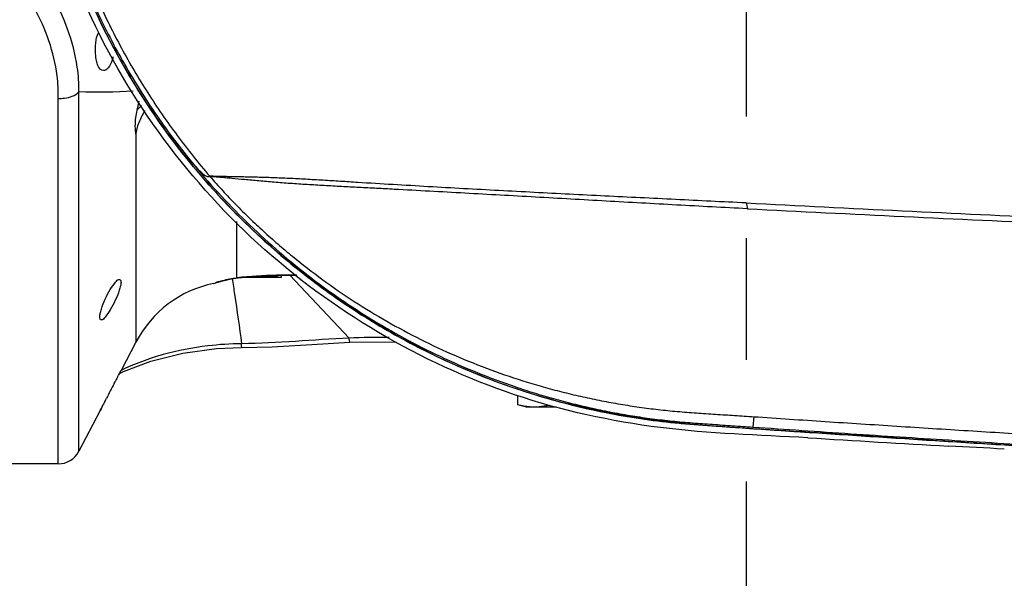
# Model space of a CAD drawing. Header units: millimetres. Extents: x 5828 to 6704, y 123 to 421.
# Tile 258 of 288: x 6524.81 to 6527.84, y 364.18 to 365.9. Entities that reach past the tile are written whole.
import ezdxf

# ---------------------------------------------------------------- set-up
doc = ezdxf.new("R2010")
doc.units = ezdxf.units.MM
doc.linetypes.add('CENTER', pattern=[0.6, 0.375, -0.075, 0.075, -0.075])
for name, color, linetype in [('中心线', 7, 'Continuous'), ('外形图', 7, 'Continuous'), ('尺寸标注', 7, 'Continuous'), ('运动范围', 7, 'Continuous')]:
    doc.layers.add(name, color=color, linetype=linetype)
doc.styles.add('微软雅黑', font='msyh.ttc', dxfattribs={"height": 1.5})
doc.dimstyles.new('尺寸标注_1_20比例', dxfattribs={"dimtxt": 1.5, "dimasz": 1.25, "dimexe": 0.5, "dimexo": 0.4, "dimgap": 0.5, "dimtad": 1, "dimdec": 1, "dimlfac": 20, "dimdsep": 46, "dimtxsty": '微软雅黑', "dimcen": 0.09, "dimadec": 0, "dimazin": 0, "dimtp": 0.01, "dimtm": 0.01, "dimtfac": 1, "dimtdec": 1, "dimtofl": 0, "dimtmove": 0, "dimatfit": 3, "dimfxl": 1, "dimtolj": 1, "dimarcsym": 0})

# ---------------------------------------------------------------- blocks, each defined once
blk = doc.blocks.new('*D1144')
at = {"layer": 'Defpoints', "color": 0}
for p in [(6557.7962, 395.6702), (6487.6476, 286.2413), (6537.9972, 286.2413)]:
    blk.add_point(p, dxfattribs=at)
at = {"layer": '尺寸标注', "color": 0, "lineweight": -2}
for p, q in [((6557.3962, 395.6702), (6487.1476, 395.6702)), ((6487.6476, 394.4202), (6487.6476, 287.4913)), ((6537.5972, 286.2413), (6487.1476, 286.2413))]:
    blk.add_line(p, q, dxfattribs=at)
at = {"layer": '尺寸标注', "color": 0}
for points in [[(6487.856, 394.4202), (6487.4393, 394.4202), (6487.6476, 395.6702)], [(6487.4393, 287.4913), (6487.856, 287.4913), (6487.6476, 286.2413)]]:
    blk.add_solid(points, dxfattribs=at)
at = {"layer": '尺寸标注', "color": 0, "insert": (6486.376, 340.9558), "char_height": 1.5, "attachment_point": 5, "rotation": 90, "style": '微软雅黑'}
blk.add_mtext('\\A1;\\A1;{\\fAlibaba PuHuiTi 3.0 55 Regular|b0|i0|c134|p18;2188.6}', dxfattribs=at)

msp = doc.modelspace()

# ---------------------------------------------------------------- linework, layer by layer
at = {"layer": '中心线', "linetype": 'CENTER', "ltscale": 5}
msp.add_line((6527.0483, 370.4759), (6527.0483, 363.2346), dxfattribs=at)
at = {"layer": '外形图', "linetype": 'ByBlock'}
for p, q in [((6524.9274, 364.5303), (6524.9274, 365.657)), ((6524.9915, 364.5692), (6524.9915, 365.6771)), ((6525.1671, 365.5441), (6525.1671, 364.9058)), ((6525.4774, 365.2779), (6525.4774, 365.104)), ((6525.5177, 365.1071), (6525.5755, 365.1105)), ((6525.6162, 365.1053), (6525.6162, 365.1115)), ((6525.6419, 365.112), (6525.8244, 364.9181)), ((6525.4068, 365.0867), (6525.4136, 365.0885)), ((6525.4136, 365.0885), (6525.4183, 365.0902)), ((6525.4136, 365.0885), (6525.414, 365.0887)), ((6525.414, 365.0887), (6525.4212, 365.092)), ((6525.4179, 365.09), (6525.434, 365.0949)), ((6525.4238, 365.0918), (6525.4343, 365.095)), ((6525.434, 365.0949), (6525.4612, 365.101)), ((6525.4349, 365.0952), (6525.4484, 365.0982)), ((6525.4612, 365.101), (6525.4824, 365.1039)), ((6525.4774, 365.104), (6525.4823, 365.1039)), ((6525.4823, 365.1039), (6525.5177, 365.1071)), ((6525.4823, 365.1039), (6525.4824, 365.1039)), ((6525.4913, 365.1053), (6525.4935, 365.1055)), ((6525.6162, 365.1053), (6525.4975, 365.1053)), ((6525.1671, 364.9058), (6525.1212, 364.8178)), ((6525.8261, 364.906), (6525.969, 364.9062)), ((6525.1174, 364.8107), (6525.1137, 364.8039)), ((6525.1138, 364.8039), (6525.1173, 364.8105)), ((6525.1165, 364.809), (6525.1286, 364.8154)), ((6525.1173, 364.8105), (6525.1201, 364.8157)), ((6525.12, 364.8155), (6525.1174, 364.8107)), ((6525.1209, 364.8171), (6525.12, 364.8155)), ((6525.1201, 364.8157), (6525.1208, 364.817)), ((6525.1208, 364.817), (6525.1212, 364.8178)), ((6525.1212, 364.8178), (6525.1209, 364.8171)), ((6525.1, 364.778), (6525.1028, 364.7832)), ((6525.1102, 364.7972), (6525.1138, 364.8039)), ((6525.0735, 364.7271), (6525.0764, 364.7326)), ((6526.3441, 364.7125), (6526.3441, 364.7414)), ((6525.056, 364.6928), (6524.9915, 364.5692)), ((6525.056, 364.6928), (6525.0571, 364.695)), ((6525.0597, 364.7001), (6525.0571, 364.6949)), ((6525.0571, 364.695), (6525.0596, 364.7)), ((6525.0596, 364.7), (6525.063, 364.7066)), ((6525.063, 364.7066), (6525.0597, 364.7001)), ((6525.063, 364.7066), (6525.0665, 364.7135)), ((6526.3712, 364.7053), (6526.3441, 364.7125)), ((6526.4635, 364.7053), (6526.3712, 364.7053)), ((6527.0716, 364.6759), (6527.0693, 364.6438)), ((6524.9274, 364.5303), (6524.3212, 364.5303))]:
    msp.add_line(p, q, dxfattribs=at)
for points in [[(6525.5755, 365.1105), (6525.6386, 365.112), (6525.6632, 365.1117)], [(6525.6161, 365.1115), (6525.6399, 365.1121), (6525.6632, 365.1117)], [(6525.493, 364.8892), (6525.5873, 364.8913), (6525.7099, 364.8983), (6525.8261, 364.906)], [(6525.1286, 364.8154), (6525.2132, 364.8472), (6525.3119, 364.872), (6525.4151, 364.8859), (6525.493, 364.8892)]]:
    msp.add_lwpolyline(points, dxfattribs=at)
for centre, radius, start, end in [((6526.4973, 365.3279), 1.3592, 166.3301, 167.5657), ((6525.3056, 365.4987), 0.1824, 131.5398, 138.0556), ((6528.8871, 365.7034), 1.8754, 191.3377, 191.8945), ((6536.9035, 557.8189), 192.7363, 267.069018, 267.355594), ((6536.854, 559.6564), 194.5866, 267.112602, 267.397409), ((6525.6468, 363.4448), 1.6678, 91.0639, 95.2731), ((6525.6462, 363.4678), 1.6448, 89.4283, 91.0572), ((6525.4774, 364.7439), 0.35, 101.6369, 152.4472), ((6525.518, 364.7913), 0.3156, 108.6743, 109.4242), ((6525.5171, 364.7935), 0.3132, 107.0609, 108.6593), ((6525.648, 363.4289), 1.6837, 95.6637, 95.8142), ((6525.649, 363.4181), 1.6946, 95.3425, 95.6636), ((6530.1571, 362.1118), 5.7169, 152.2009, 152.4579), ((6530.0483, 362.1691), 5.5939, 151.9778, 152.1396), ((6530.2875, 362.0438), 5.864, 152.4583, 152.70749), ((6530.4376, 361.9665), 6.0328, 152.76715, 152.91312), ((6526.382, 364.9473), 0.2431, 282.7558, 284.0861), ((6524.9274, 364.6026), 0.0723, 270, 332.4472), ((6525.5963, 323.0788), 41.5581, 86.89947, 87.13742)]:
    msp.add_arc(centre, radius, start, end, dxfattribs=at)
for points, knots in [([(6537.2932, 369.4237), (6537.0074, 369.4207), (6536.4358, 369.414), (6535.5783, 369.4017), (6534.7209, 369.3866), (6533.8636, 369.3683), (6533.1492, 369.3503), (6532.5777, 369.3339), (6532.1492, 369.3206), (6531.7206, 369.3063), (6531.2922, 369.2909), (6530.8637, 369.2744), (6530.4353, 369.2567), (6530.0069, 369.2378), (6529.5787, 369.2176), (6529.2218, 369.1997), (6528.9364, 369.1847), (6528.7223, 369.1731), (6528.5082, 369.1611), (6528.2942, 369.1488), (6528.0802, 369.1362), (6527.9019, 369.1253), (6527.7592, 369.1164), (6527.6522, 369.1097), (6527.5453, 369.1029), (6527.4383, 369.0959), (6527.3313, 369.0889), (6527.2422, 369.083), (6527.1709, 369.0782), (6527.1174, 369.0746), (6527.0729, 369.0715), (6527.0372, 369.069), (6527.0105, 369.0672), (6526.9838, 369.0654), (6526.957, 369.0636), (6526.9303, 369.0618), (6526.8946, 369.0592), (6526.8501, 369.0557), (6526.8057, 369.0513), (6526.7702, 369.0472), (6526.7348, 369.0425), (6526.6906, 369.0358), (6526.6378, 369.0265), (6526.5677, 369.0124), (6526.4808, 368.9917), (6526.3779, 368.9618), (6526.2765, 368.9269), (6526.1769, 368.8871), (6526.0794, 368.8425), (6525.9841, 368.7933), (6525.8913, 368.7395), (6525.8013, 368.6813), (6525.7142, 368.6187), (6525.6302, 368.552), (6525.5496, 368.4813), (6525.4725, 368.4068), (6525.3991, 368.3287), (6525.3295, 368.247), (6525.2641, 368.1621), (6525.2028, 368.0742), (6525.1458, 367.9833), (6525.0933, 367.8898), (6525.0454, 367.7939), (6525.0022, 367.6957), (6524.9639, 367.5955), (6524.9305, 367.4936), (6524.9021, 367.3903), (6524.8709, 367.2508), (6524.8498, 367.1092), (6524.8391, 366.9666), (6524.8353, 366.8237), (6524.8437, 366.645), (6524.8694, 366.468), (6524.9001, 366.3284), (6524.9282, 366.2249), (6524.9612, 366.1228), (6524.9991, 366.0226), (6525.0419, 365.9242), (6525.0894, 365.8281), (6525.1416, 365.7344), (6525.1982, 365.6433), (6525.2591, 365.5551), (6525.3243, 365.47), (6525.3935, 365.3881), (6525.4666, 365.3096), (6525.5435, 365.2348), (6525.6239, 365.1639), (6525.7076, 365.0969), (6525.7944, 365.034), (6525.8843, 364.9754), (6525.9768, 364.9213), (6526.0719, 364.8717), (6526.1692, 364.8267), (6526.2687, 364.7866), (6526.3699, 364.7513), (6526.4728, 364.721), (6526.577, 364.6957), (6526.6823, 364.6755), (6526.7707, 364.6628), (6526.8418, 364.6556), (6526.8863, 364.6519), (6526.922, 364.6493), (6526.9487, 364.6475), (6526.9755, 364.6457), (6527.0111, 364.6433), (6527.0557, 364.6402), (6527.1091, 364.6366), (6527.1626, 364.6329), (6527.2339, 364.6281), (6527.323, 364.6222), (6527.43, 364.6152), (6527.537, 364.6082), (6527.6439, 364.6014), (6527.7509, 364.5946), (6527.8936, 364.5857), (6528.0719, 364.5749), (6528.2859, 364.5622), (6528.4999, 364.5499), (6528.714, 364.5379), (6528.928, 364.5263), (6529.2135, 364.5113), (6529.5703, 364.4934), (6529.9986, 364.4732), (6530.427, 364.4542), (6530.8554, 364.4365), (6531.2838, 364.4199), (6531.7123, 364.4045), (6532.1409, 364.3902), (6532.5694, 364.3769), (6533.1409, 364.3605), (6533.8553, 364.3424), (6534.7126, 364.3241), (6535.57, 364.309), (6536.4274, 364.2966), (6536.9991, 364.29), (6537.2849, 364.287)], [0, 0, 0, 0, 0.031251, 0.062501, 0.093752, 0.125002, 0.156253, 0.171878, 0.187503, 0.203128, 0.218754, 0.234379, 0.250004, 0.265629, 0.281255, 0.29688, 0.304692, 0.312505, 0.320318, 0.32813, 0.335943, 0.343756, 0.347662, 0.351568, 0.355475, 0.359381, 0.363287, 0.367194, 0.369147, 0.3711, 0.373053, 0.37403, 0.375006, 0.375983, 0.376959, 0.377936, 0.378912, 0.380866, 0.382819, 0.383795, 0.384772, 0.386725, 0.388678, 0.390631, 0.394537, 0.398443, 0.402349, 0.406256, 0.410162, 0.414068, 0.417974, 0.42188, 0.425786, 0.429693, 0.433599, 0.437505, 0.441411, 0.445317, 0.449224, 0.45313, 0.457036, 0.460942, 0.464848, 0.468754, 0.472661, 0.476567, 0.480473, 0.484379, 0.492189, 0.496095, 0.500002, 0.507812, 0.515622, 0.519528, 0.523434, 0.52734, 0.531246, 0.535153, 0.539059, 0.542965, 0.546871, 0.550777, 0.554683, 0.55859, 0.562496, 0.566402, 0.570308, 0.574214, 0.57812, 0.582027, 0.585933, 0.589839, 0.593745, 0.597651, 0.601557, 0.605463, 0.609369, 0.613275, 0.617181, 0.619134, 0.621088, 0.622064, 0.623041, 0.624017, 0.624994, 0.626947, 0.6289, 0.630853, 0.632806, 0.636713, 0.640619, 0.644525, 0.648432, 0.652338, 0.656244, 0.664057, 0.67187, 0.679682, 0.687495, 0.695308, 0.70312, 0.718745, 0.734371, 0.749996, 0.765621, 0.781246, 0.796872, 0.812497, 0.828122, 0.843747, 0.874998, 0.906248, 0.937499, 0.968749, 1, 1, 1, 1]), ([(6536.2603, 364.2992), (6535.7358, 364.3064), (6534.6869, 364.3234), (6533.1138, 364.3595), (6531.8032, 364.4001), (6530.7549, 364.4401), (6529.9689, 364.474), (6529.183, 364.5122), (6528.3975, 364.5553), (6527.743, 364.5937), (6527.2197, 364.6304), (6526.8268, 364.6498), (6526.4374, 364.7181), (6525.9472, 364.9084), (6525.408, 365.3031), (6524.9696, 365.9729), (6524.7919, 366.7539), (6524.8988, 367.5478), (6525.276, 368.2549), (6525.8761, 368.7837), (6526.5012, 369.0271), (6527.0244, 369.0704), (6527.4169, 369.0933), (6527.8095, 369.1203), (6528.333, 369.1514), (6528.9877, 369.1881), (6529.7734, 369.2274), (6530.5594, 369.2624), (6531.6076, 369.3037), (6532.9182, 369.3457), (6534.4913, 369.3833), (6535.5402, 369.4011), (6536.0646, 369.4086)], [0, 0, 0, 0, 0.062547, 0.125094, 0.187642, 0.218915, 0.250189, 0.281463, 0.312736, 0.34401, 0.359646, 0.375288, 0.390909, 0.40654, 0.437679, 0.468836, 0.500009, 0.531187, 0.562362, 0.593532, 0.624708, 0.640342, 0.655997, 0.671626, 0.687262, 0.718537, 0.749811, 0.781085, 0.812358, 0.874905, 0.937453, 1, 1, 1, 1]), ([(6527.2387, 364.6109), (6527.0871, 364.6189), (6526.7808, 364.6284), (6526.1795, 364.7608), (6525.4988, 365.1629), (6524.9478, 365.9289), (6524.8177, 366.549), (6524.8177, 366.8553)], [0, 0, 0, 0, 0.124038, 0.249693, 0.499705, 0.749819, 1, 1, 1, 1]), ([(6524.8418, 366.8553), (6524.8418, 366.7931), (6524.8472, 366.6687), (6524.8709, 366.4834), (6524.9101, 366.3007), (6524.9556, 366.1517), (6524.9994, 366.0352), (6525.0359, 365.9493), (6525.0761, 365.865), (6525.1198, 365.7825), (6525.1669, 365.7019), (6525.2343, 365.5971), (6525.2899, 365.5217), (6525.329, 365.4732)], [0, 0, 0, 0, 0.124906, 0.249824, 0.374792, 0.499779, 0.562283, 0.624771, 0.687246, 0.749725, 0.812232, 0.874783, 1, 1, 1, 1]), ([(6524.8762, 366.5704), (6524.8797, 366.5439), (6524.8876, 366.4911), (6524.9074, 366.3861), (6524.9393, 366.2563), (6524.9806, 366.1292), (6525.0191, 366.0295), (6525.0508, 365.9559), (6525.0851, 365.8834), (6525.1343, 365.7886), (6525.1885, 365.6964), (6525.2476, 365.6074), (6525.2943, 365.5423), (6525.3432, 365.4788), (6525.3772, 365.4376), (6525.3946, 365.4173)], [0, 0, 0, 0, 0.062504, 0.125008, 0.249995, 0.374981, 0.437485, 0.499989, 0.562493, 0.624997, 0.749985, 0.812489, 0.874993, 0.937497, 1, 1, 1, 1]), ([(6524.9915, 365.6771), (6524.992, 365.7027), (6524.9846, 365.8085), (6524.9451, 365.9102), (6524.9056, 365.9798)], [0, 0, 0, 0, 0.242633, 1, 1, 1, 1]), ([(6524.9274, 365.657), (6524.9284, 365.6804), (6524.9235, 365.7773), (6524.8894, 365.871), (6524.8545, 365.9353)], [0, 0, 0, 0, 0.242422, 1, 1, 1, 1]), ([(6525.0669, 365.7428), (6525.0605, 365.7428), (6525.051, 365.7535), (6525.0461, 365.7701), (6525.0417, 365.7952), (6525.0419, 365.8255), (6525.0462, 365.8505), (6525.0519, 365.8594)], [0, 0, 0, 0, 0.152085, 0.273684, 0.423491, 0.749621, 1, 1, 1, 1]), ([(6525.0966, 365.7858), (6525.096, 365.7822), (6525.0931, 365.7699), (6525.0877, 365.7579), (6525.0818, 365.7511)], [0, 0, 0, 0, 0.291467, 1, 1, 1, 1]), ([(6525.0818, 365.7511), (6525.0806, 365.7499), (6525.0766, 365.7458), (6525.071, 365.7428), (6525.0669, 365.7428)], [0, 0, 0, 0, 0.297255, 1, 1, 1, 1]), ([(6524.9274, 365.657), (6524.9338, 365.6569), (6524.9563, 365.658), (6524.9803, 365.6654), (6524.9915, 365.6771)], [0, 0, 0, 0, 0.286167, 1, 1, 1, 1]), ([(6525.17, 365.6206), (6525.1683, 365.6132), (6525.1641, 365.5879), (6525.1631, 365.5616), (6525.1671, 365.5441)], [0, 0, 0, 0, 0.297781, 1, 1, 1, 1]), ([(6525.194, 365.6194), (6525.1874, 365.6071), (6525.1754, 365.5834), (6525.1671, 365.557), (6525.1671, 365.5441)], [0, 0, 0, 0, 0.518319, 1, 1, 1, 1]), ([(6525.329, 365.4732), (6525.355, 365.4408), (6525.4089, 365.3776), (6525.4949, 365.2876), (6525.5859, 365.2025), (6525.6815, 365.1226), (6525.7815, 365.0484), (6525.8855, 364.9799), (6525.9932, 364.9173), (6526.1043, 364.8609), (6526.2184, 364.8109), (6526.3156, 364.7747), (6526.3946, 364.749), (6526.4543, 364.7314), (6526.5145, 364.7155), (6526.5751, 364.7014), (6526.6361, 364.6889), (6526.6872, 364.68), (6526.7282, 364.6737), (6526.7591, 364.6694), (6526.79, 364.6656), (6526.8209, 364.6622), (6526.8519, 364.6593), (6526.8829, 364.6568), (6526.914, 364.6544), (6526.945, 364.6523), (6526.9761, 364.6502), (6527.0071, 364.6481), (6527.0382, 364.646), (6527.0589, 364.6445), (6527.0692, 364.6438)], [0, 0, 0, 0, 0.062498, 0.124996, 0.187493, 0.249991, 0.312489, 0.374987, 0.437485, 0.499983, 0.56248, 0.624978, 0.65623, 0.687481, 0.718733, 0.749985, 0.781237, 0.812488, 0.828114, 0.843741, 0.859367, 0.874993, 0.890619, 0.906246, 0.921872, 0.937497, 0.953123, 0.968749, 0.984374, 1, 1, 1, 1]), ([(6525.3951, 365.4163), (6525.3948, 365.4163), (6525.3943, 365.4163), (6525.3935, 365.4161), (6525.3928, 365.4159), (6525.3921, 365.4156), (6525.3913, 365.4155), (6525.3905, 365.4155), (6525.3897, 365.4155), (6525.3886, 365.4157), (6525.3871, 365.416), (6525.3847, 365.4168), (6525.3814, 365.4185), (6525.3774, 365.4212), (6525.3732, 365.4246), (6525.3689, 365.4285), (6525.3645, 365.4328), (6525.3601, 365.4374), (6525.3556, 365.4422), (6525.3512, 365.4472), (6525.3452, 365.454), (6525.3378, 365.4626), (6525.3319, 365.4696), (6525.329, 365.4731)], [0, 0, 0, 0, 0.009514, 0.01828, 0.026454, 0.034516, 0.042883, 0.051566, 0.060471, 0.069648, 0.089101, 0.110134, 0.157123, 0.210729, 0.270574, 0.335505, 0.404017, 0.474996, 0.547781, 0.62186, 0.696821, 0.848216, 1, 1, 1, 1]), ([(6527.0483, 365.3347), (6527.012, 365.3365), (6526.9394, 365.3401), (6526.7943, 365.3472), (6526.6491, 365.3543), (6526.504, 365.3616), (6526.3951, 365.3672), (6526.2863, 365.3729), (6526.1774, 365.3788), (6526.0686, 365.3849), (6525.9599, 365.3913), (6525.8695, 365.3968), (6525.7976, 365.4013), (6525.7441, 365.4046), (6525.6914, 365.4077), (6525.6398, 365.4104), (6525.5979, 365.4121), (6525.5655, 365.4132), (6525.5424, 365.4139), (6525.5202, 365.4144), (6525.5023, 365.4148), (6525.4886, 365.415), (6525.4756, 365.4153), (6525.4601, 365.4156), (6525.4423, 365.416), (6525.4281, 365.4163), (6525.4173, 365.4166), (6525.4108, 365.4168), (6525.4057, 365.4169), (6525.4019, 365.4171), (6525.3982, 365.4172), (6525.3958, 365.4172), (6525.3946, 365.4173)], [0, 0, 0, 0, 0.065831, 0.13166, 0.263307, 0.329126, 0.394946, 0.46077, 0.5266, 0.592429, 0.658221, 0.723851, 0.756499, 0.78891, 0.820906, 0.852205, 0.882388, 0.896891, 0.910898, 0.92433, 0.937122, 0.943263, 0.94923, 0.960644, 0.971382, 0.981488, 0.986319, 0.991012, 0.993308, 0.995569, 0.997804, 1, 1, 1, 1]), ([(6525.3951, 365.4163), (6525.4081, 365.4016), (6525.4345, 365.3723), (6525.4752, 365.3296), (6525.5171, 365.288), (6525.5601, 365.2475), (6525.6042, 365.2083), (6525.6645, 365.1576), (6525.7423, 365.0974), (6525.8396, 365.0304), (6525.9405, 364.9689), (6526.0446, 364.9131), (6526.1516, 364.8631), (6526.2613, 364.8192), (6526.3545, 364.7877), (6526.4301, 364.7655), (6526.4871, 364.7504), (6526.5446, 364.7369), (6526.5928, 364.7269), (6526.6314, 364.7196), (6526.6702, 364.7127), (6526.7091, 364.7067), (6526.7481, 364.7014), (6526.7774, 364.6978), (6526.8068, 364.6947), (6526.8459, 364.691), (6526.895, 364.6872), (6526.9539, 364.6834), (6527.0128, 364.6798), (6527.0521, 364.6772), (6527.0717, 364.6758)], [0, 0, 0, 0, 0.031252, 0.062505, 0.093757, 0.12501, 0.156262, 0.187514, 0.250011, 0.312509, 0.375007, 0.437503, 0.499999, 0.562494, 0.624988, 0.656238, 0.687489, 0.718739, 0.749989, 0.765614, 0.78124, 0.81249, 0.828116, 0.843742, 0.859368, 0.874994, 0.906246, 0.937497, 0.968749, 1, 1, 1, 1]), ([(6527.052, 365.3168), (6526.9794, 365.3206), (6526.8343, 365.3283), (6526.6528, 365.3385), (6526.5077, 365.3466), (6526.3989, 365.3527), (6526.29, 365.3588), (6526.1812, 365.3649), (6526.0723, 365.3709), (6525.9817, 365.3758), (6525.9092, 365.3797), (6525.8551, 365.3825), (6525.8012, 365.3853), (6525.7478, 365.3882), (6525.6952, 365.3913), (6525.6438, 365.3947), (6525.5942, 365.3985), (6525.5472, 365.4025), (6525.5035, 365.4065), (6525.4695, 365.4097), (6525.4444, 365.412), (6525.4298, 365.4133), (6525.4186, 365.4143), (6525.4119, 365.4149), (6525.4066, 365.4154), (6525.4027, 365.4157), (6525.3989, 365.416), (6525.3964, 365.4162), (6525.3951, 365.4163)], [0, 0, 0, 0, 0.13136, 0.262705, 0.328373, 0.394041, 0.459714, 0.525395, 0.591075, 0.656714, 0.689482, 0.722171, 0.754712, 0.786992, 0.818832, 0.849974, 0.88007, 0.908666, 0.935231, 0.959325, 0.970397, 0.980844, 0.985844, 0.990701, 0.993077, 0.995417, 0.997728, 1, 1, 1, 1]), ([(6525.0881, 365.0679), (6525.0929, 365.0758), (6525.1006, 365.0865), (6525.1116, 365.0991), (6525.1167, 365.0991)], [0, 0, 0, 0, 0.64402, 1, 1, 1, 1]), ([(6525.1167, 365.0991), (6525.1201, 365.0991), (6525.1221, 365.0886), (6525.1196, 365.0785), (6525.1145, 365.0591), (6525.1041, 365.0346), (6525.0938, 365.0148), (6525.0881, 365.0054)], [0, 0, 0, 0, 0.099501, 0.206575, 0.346054, 0.674007, 1, 1, 1, 1]), ([(6525.4068, 365.0867), (6525.4069, 365.0867), (6525.4089, 365.0878), (6525.4111, 365.0882), (6525.413, 365.0889)], [0, 0, 0, 0, 0.063086, 1, 1, 1, 1]), ([(6525.4252, 365.0929), (6525.4285, 365.094), (6525.4456, 365.0989), (6525.4632, 365.1023), (6525.4774, 365.104)], [0, 0, 0, 0, 0.193034, 1, 1, 1, 1]), ([(6525.4639, 365.1013), (6525.4664, 365.0852), (6525.4766, 365.0184), (6525.4858, 364.9515), (6525.4931, 364.9007)], [0, 0, 0, 0, 0.239906, 1, 1, 1, 1]), ([(6525.0602, 364.9741), (6525.0569, 364.9741), (6525.0552, 364.9846), (6525.0575, 364.9946), (6525.0623, 365.0141), (6525.0723, 365.0386), (6525.0824, 365.0584), (6525.0881, 365.0679)], [0, 0, 0, 0, 0.09867, 0.205735, 0.345169, 0.673522, 1, 1, 1, 1]), ([(6525.0881, 365.0054), (6525.0834, 364.9975), (6525.0758, 364.987), (6525.0652, 364.9741), (6525.0602, 364.9741)], [0, 0, 0, 0, 0.64852, 1, 1, 1, 1]), ([(6525.4931, 364.9007), (6525.4583, 364.9004), (6525.3305, 364.8922), (6525.2033, 364.8589), (6525.1196, 364.8176)], [0, 0, 0, 0, 0.271573, 1, 1, 1, 1]), ([(6525.493, 364.8892), (6525.494, 364.8893), (6525.4919, 364.8953), (6525.4931, 364.8978), (6525.4931, 364.9007)], [0, 0, 0, 0, 0.25679, 1, 1, 1, 1]), ([(6525.8261, 364.906), (6525.8272, 364.9061), (6525.8243, 364.9125), (6525.8249, 364.9151), (6525.8244, 364.9181)], [0, 0, 0, 0, 0.253603, 1, 1, 1, 1]), ([(6526.3946, 364.7053), (6526.3904, 364.7053), (6526.3734, 364.7059), (6526.3565, 364.7092), (6526.3441, 364.7125)], [0, 0, 0, 0, 0.247971, 1, 1, 1, 1]), ([(6526.4357, 364.7102), (6526.4323, 364.7094), (6526.4188, 364.7066), (6526.405, 364.7053), (6526.3946, 364.7053)], [0, 0, 0, 0, 0.252323, 1, 1, 1, 1]), ([(6527.0717, 364.6758), (6527.1085, 364.6734), (6527.1819, 364.6684), (6527.2921, 364.6611), (6527.4023, 364.6539), (6527.5492, 364.6444), (6527.7329, 364.6327), (6527.9533, 364.6191), (6528.1737, 364.606), (6528.3942, 364.5931), (6528.6147, 364.5807), (6528.9087, 364.5646), (6529.2763, 364.5454), (6529.8645, 364.5165), (6530.3057, 364.4968), (6530.5999, 364.4846)], [0, 0, 0, 0, 0.03125, 0.0625, 0.09375, 0.125, 0.1875, 0.25, 0.3125, 0.375, 0.4375, 0.5, 0.625, 0.75, 1, 1, 1, 1]), ([(6527.0692, 364.6438), (6527.1698, 364.6369), (6527.371, 364.6233), (6527.6728, 364.6039), (6527.9747, 364.5852), (6528.2766, 364.5672), (6528.5785, 364.5499), (6528.8805, 364.5333), (6529.1826, 364.5174), (6529.4846, 364.5022), (6529.7867, 364.4876), (6530.1896, 364.469), (6530.6932, 364.4474), (6531.2976, 364.4237), (6531.9021, 364.4023), (6532.5067, 364.3831), (6533.1114, 364.3658), (6533.7161, 364.3505), (6534.3208, 364.3368), (6534.8248, 364.3268), (6535.228, 364.3196), (6535.5304, 364.3145), (6535.8328, 364.3098), (6536.0848, 364.3062), (6536.2864, 364.3034), (6536.4376, 364.3013), (6536.5887, 364.2991), (6536.6893, 364.2975), (6536.7397, 364.2967)], [0, 0, 0, 0, 0.031251, 0.062503, 0.093754, 0.125005, 0.156256, 0.187508, 0.218759, 0.25001, 0.281262, 0.312513, 0.375015, 0.437518, 0.50002, 0.562523, 0.625025, 0.687528, 0.75003, 0.812533, 0.843784, 0.875035, 0.906286, 0.937537, 0.953163, 0.968787, 0.984404, 1, 1, 1, 1])]:
    msp.add_open_spline(points, degree=3, knots=knots, dxfattribs=at)
for points in [[(6525.1589, 365.6793), (6525.1032, 365.6759), (6525.0473, 365.6753), (6524.9915, 365.6771)], [(6525.5662, 365.1099), (6525.5828, 365.1081), (6525.5995, 365.1067), (6525.6162, 365.106)], [(6525.5192, 365.1071), (6525.5125, 365.1061), (6525.5058, 365.1055), (6525.499, 365.1053)], [(6525.8244, 364.9181), (6525.7139, 364.9132), (6525.6037, 364.9017), (6525.4931, 364.9007)], [(6525.9483, 364.9199), (6525.907, 364.921), (6525.8657, 364.92), (6525.8244, 364.9181)], [(6527.2387, 364.6109), (6527.383, 364.6017), (6527.5274, 364.5936), (6527.6718, 364.5851)]]:
    msp.add_open_spline(points, degree=3, dxfattribs=at)
at = {"layer": '运动范围'}
msp.add_arc((6557.7962, 336.8553), 58.815, 350, 225, dxfattribs=at)

# ---------------------------------------------------------------- dimensions: what is measured, and where the dimension line sits
at = {"layer": '尺寸标注'}
dim = msp.add_linear_dim(base=(6487.6476, 286.2413), p1=(6557.7962, 395.6702), p2=(6537.9972, 286.2413), angle=90, text='\\A1;{\\fAlibaba PuHuiTi 3.0 55 Regular|b0|i0|c134|p18;2188.6}', dimstyle='尺寸标注_1_20比例', dxfattribs=at)
dim.commit()
dim.dimension.update_dxf_attribs({"geometry": '*D1144', "text_midpoint": (6487.6476, 340.9558), "dimtype": 160})

doc.saveas('drawing.dxf')
